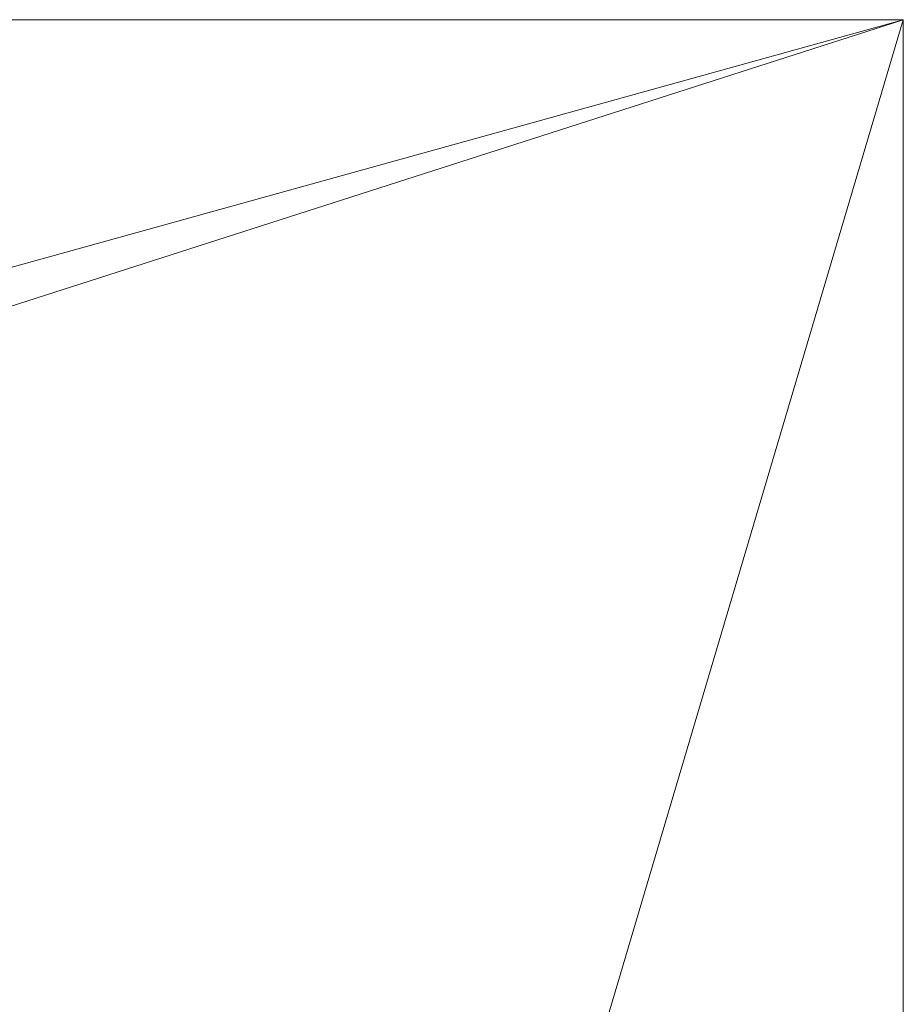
# Model space of a CAD drawing. Header units: millimetres. Extents: x -9143 to 936, y -4572 to 1219.
# Tile 656 of 656: x 356 to 768, y 760 to 1219. Entities that reach past the tile are written whole.
import ezdxf

# ---------------------------------------------------------------- set-up
doc = ezdxf.new("R2010")
doc.units = ezdxf.units.MM
doc.layers.add('A-GENM', color=13, linetype='Continuous')

msp = doc.modelspace()

# ---------------------------------------------------------------- meshes
at = {"layer": 'A-GENM', "lineweight": 9}
mesh = msp.add_polyface(dxfattribs=at)
corners = [(767.867, 1219.2, -118.067), (767.867, -615.935, -118.067), (-740, -615.935, -118.067), (-740, 1219.2, -118.067)]
mesh.append_faces([[corners[k] for k in face] for face in [(0, 1, 2, 3)]])
mesh = msp.add_polyface(dxfattribs=at)
corners = [(767.867, 1219.2, -0.494), (-740, 1219.2, -0.494), (-740, -615.935, -0.494), (767.867, -615.935, -0.494), (420.636, -47.5, -0.494), (349.386, -47.5, -0.494), (349.386, -63.964, -0.494), (316.929, -63.964, -0.494), (316.929, -172.979, -0.494), (196.929, -172.979, -0.494), (196.929, -63.964, -0.494), (19.777, -63.964, -0.494), (19.777, -47.5, -0.494), (-15.062, -47.421, -0.494), (-15.062, -53.71, -0.494), (-143.062, -53.71, -0.494), (-143.062, -47.421, -0.494), (-201.562, -47.421, -0.494), (-201.562, 47.579, -0.494), (-143.062, 47.579, -0.494), (-143.062, 54.29, -0.494), (-15.062, 54.29, -0.494), (-15.062, 47.579, -0.494), (19.777, 47.5, -0.494), (19.777, 64.036, -0.494), (349.386, 64.036, -0.494), (349.386, 47.5, -0.494), (420.636, 47.5, -0.494), (45.424, 952.5, -0.494), (-13.076, 952.5, -0.494), (-13.076, 1047.5, -0.494), (45.424, 1047.5, -0.494), (45.424, 1054.211, -0.494), (173.424, 1054.211, -0.494), (173.424, 1047.5, -0.494), (232.924, 1047.5, -0.494), (232.924, 952.5, -0.494), (173.424, 952.5, -0.494), (173.424, 946.211, -0.494), (45.424, 946.211, -0.494)]
mesh.append_faces([[corners[k] for k in face] for face in [(6, 4, 5), (8, 6, 7), (27, 25, 26), (14, 11, 12, 13)]], dxfattribs={"vtx0": -1})
mesh.append_faces([[corners[k] for k in face] for face in [(35, 0, 33, 34), (29, 24, 39, 28), (30, 1, 29), (17, 2, 15, 16)]], dxfattribs={"vtx0": -1, "vtx1": -1})
mesh.append_faces([[corners[k] for k in face] for face in [(36, 27, 0, 35)]], dxfattribs={"vtx0": -1, "vtx1": -1, "vtx2": -1})
mesh.append_faces([[corners[k] for k in face] for face in [(36, 38, 25, 27), (8, 3, 4, 6), (18, 20, 29, 1), (15, 2, 9, 11)]], dxfattribs={"vtx0": -1, "vtx1": -1, "vtx2": -1, "vtx3": -1})
mesh.append_faces([[corners[k] for k in face] for face in [(24, 29, 20, 21)]], dxfattribs={"vtx0": -1, "vtx1": -1, "vtx3": -1})
mesh.append_faces([[corners[k] for k in face] for face in [(3, 8, 9, 2), (11, 14, 15), (2, 17, 18, 1)]], dxfattribs={"vtx0": -1, "vtx2": -1})
mesh.append_faces([[corners[k] for k in face] for face in [(37, 38, 36), (23, 24, 21, 22)]], dxfattribs={"vtx1": -1})
mesh.append_faces([[corners[k] for k in face] for face in [(32, 33, 0, 1), (24, 25, 38, 39), (27, 4, 3, 0)]], dxfattribs={"vtx1": -1, "vtx3": -1})
mesh.append_faces([[corners[k] for k in face] for face in [(9, 10, 11), (18, 19, 20)]], dxfattribs={"vtx2": -1})
mesh.append_faces([[corners[k] for k in face] for face in [(30, 31, 32, 1)]], dxfattribs={"vtx2": -1, "vtx3": -1})
mesh = msp.add_polyface(dxfattribs=at)
corners = [(767.867, 1219.2, -0.494), (767.867, 1219.2, -118.067), (-740, 1219.2, -118.067), (-740, 1219.2, -0.494)]
mesh.append_faces([[corners[k] for k in face] for face in [(0, 1, 2, 3)]])
mesh = msp.add_polyface(dxfattribs=at)
corners = [(767.867, -615.935, -0.494), (767.867, -615.935, -118.067), (767.867, 1219.2, -118.067), (767.867, 1219.2, -0.494)]
mesh.append_faces([[corners[k] for k in face] for face in [(0, 1, 2, 3)]])

doc.saveas('drawing.dxf')
